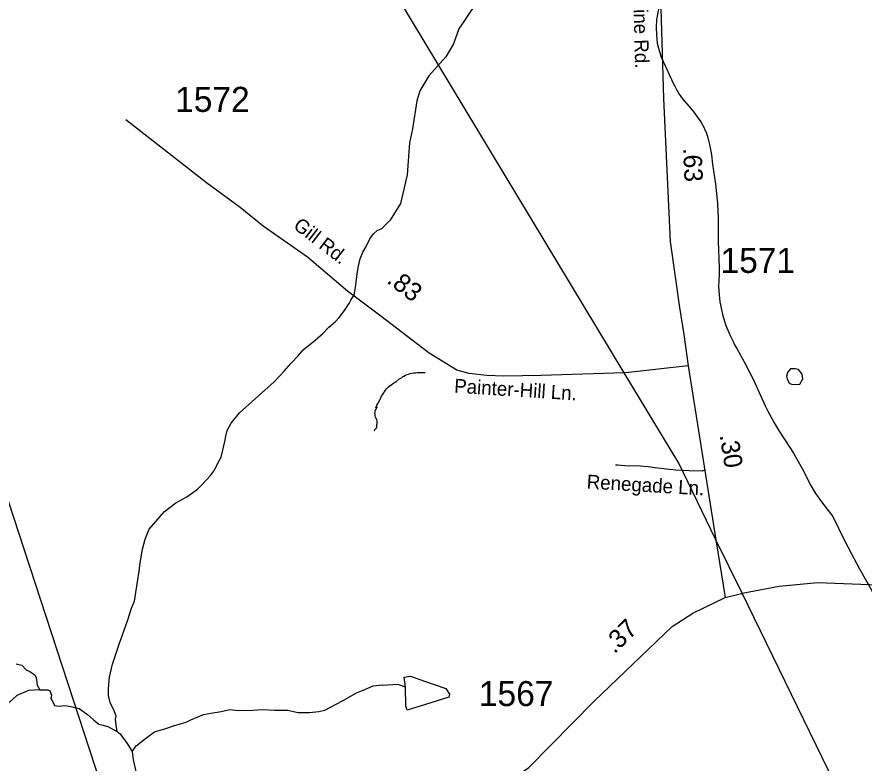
# Model space of a CAD drawing. Extents: x 1950930 to 2061844, y 904556 to 1017002.
# Drawn here: x 2034415 to 2040162, y 946097 to 951158 of the extents above; entities that cross this region are included whole.
import ezdxf

# ---------------------------------------------------------------- set-up
doc = ezdxf.new("R2010")
doc.units = 0
for name, color, linetype in [('Exist Hydrographic Creek Single Shore', 7, 'Continuous'), ('Exist Hydrographic Misc Water Feature', 7, 'Continuous'), ('Exist Road Non-System Type 51', 7, 'Continuous'), ('Exist Road Non-System Type 51 Label', 7, 'Continuous'), ('Exist Road Primary US Structure Standard Bridge CELL', 7, 'Continuous'), ('Exist Road Secondary Structure Standard Bridge Number Label', 7, 'Continuous'), ('Exist Road Secondary Type 41 Attributed', 7, 'Continuous'), ('Exist Road Secondary Type 51 Attributed', 7, 'Continuous'), ('Exist Road Secondary Type 51 Label', 7, 'Continuous'), ('Exist Road Secondary Type 51 Number Label', 7, 'Continuous'), ('Exist Utilities Electrical Transmission Line', 7, 'Continuous')]:
    doc.layers.add(name, color=color, linetype=linetype)

msp = doc.modelspace()

# ---------------------------------------------------------------- linework, layer by layer
at = {"layer": 'Exist Hydrographic Creek Single Shore'}
for points in [[(2037642.8, 951474.4), (2037622.8, 951412.5), (2037531.2, 951252.2), (2037411.4, 951077.8), (2037375.5, 950975.9), (2037323.8, 950887.7), (2037209.9, 950757.5), (2037148, 950655.4), (2037128.3, 950589.5), (2037098.8, 950399.5), (2037078.7, 950303.4), (2037061.1, 950087.2), (2037015.7, 949891.2), (2036945.8, 949779.1), (2036889.8, 949722.8)], [(2039134.1, 950160.1), (2039152.7, 950023.2), (2039161.8, 949937.3)], [(2035094.9, 946310.7), (2035087, 946354.5), (2035082.9, 946394.6), (2035086.9, 946414.6), (2035074.9, 946450.6), (2035046.8, 946506.6), (2035035, 946554.5), (2035034.7, 946602.4), (2035042.8, 946678.7), (2035062.7, 946766.5), (2035108.8, 946902.4), (2035142.7, 946998.5), (2035166.4, 947068.6), (2035192.7, 947146.5), (2035212.4, 947194.6), (2035220.5, 947254.5), (2035244.5, 947398.8), (2035250.2, 947454.7), (2035266.3, 947548.6), (2035284.4, 947614.8), (2035312.4, 947682.8), (2035416.3, 947802.8), (2035492, 947862.9), (2035568, 947903), (2035640, 947955), (2035672.1, 947986.8), (2035702, 948019), (2035728.2, 948047), (2035748.1, 948074.8), (2035766.2, 948106.9), (2035779.9, 948134.9), (2035800, 948170.9), (2035811.8, 948218.9), (2035823.9, 948279), (2035831.8, 948315), (2035839.9, 948353.2), (2035867.8, 948403.1), (2035923.7, 948471.2), (2036053.7, 948587.3), (2036159.8, 948683.3), (2036227.5, 948755.4), (2036271.6, 948807.3), (2036321.6, 948859.4), (2036355.6, 948899.4), (2036437.6, 948965.3), (2036489.4, 949009.5), (2036531.4, 949053.6), (2036573.5, 949089.5), (2036601.3, 949119.4), (2036637.4, 949165.6), (2036669.5, 949213.5), (2036679.2, 949237.6), (2036701.3, 949273.6), (2036711.2, 949321.6), (2036721.3, 949397.5), (2036729.4, 949457.7), (2036743.1, 949517.5), (2036761.1, 949561.8), (2036783.2, 949599.7), (2036809.3, 949653.6), (2036833.2, 949685.6), (2036859, 949709.7), (2036889.2, 949723.8)], [(2039806.7, 947968.7), (2039831.7, 947926), (2039851.8, 947898.1)], [(2034408.8, 946770.2), (2034448.6, 946760.2), (2034476.8, 946728.1), (2034502.9, 946718.1), (2034536.8, 946694.4), (2034544.9, 946674.2), (2034549, 946646.2), (2034552.8, 946626.1), (2034568.9, 946594.3)], [(2034568.9, 946594.3), (2034581, 946594.4), (2034625, 946594.5), (2034637, 946586.3), (2034648.9, 946558.2), (2034644.8, 946534.3), (2034650.7, 946522.4), (2034660.9, 946506.4), (2034669, 946486.2), (2034700.8, 946482.3), (2034737, 946486.5), (2034769, 946482.5), (2034837, 946466.3), (2034892.9, 946426.5), (2034934.8, 946390.5), (2034970.9, 946360.5), (2034999, 946354.4), (2035034.9, 946342.5), (2035057, 946330.5), (2035094.9, 946310.7)], [(2035094.9, 946310.7), (2035115, 946294.5), (2035135.1, 946266.6), (2035157.1, 946236.6), (2035195.2, 946174.7)], [(2035195.2, 946174.7), (2035203.2, 946118.5), (2035223, 946030.8)]]:
    msp.add_lwpolyline(points, dxfattribs=at)
at = {"layer": 'Exist Hydrographic Misc Water Feature'}
for p, q in [((2038800.5, 950850.6), (2038804.6, 950841)), ((2039657.4, 948237.1), (2039682.6, 948198.6)), ((2039799.3, 947982.8), (2039806.7, 947968.7))]:
    msp.add_line(p, q, dxfattribs=at)
for points in [[(2038774, 951248.8), (2038753.5, 951138.3), (2038750.6, 951088.8)], [(2038774, 951248.8), (2038753.5, 951138.3), (2038750.6, 951088.8)], [(2038750.6, 951088.8), (2038752.7, 951034.5), (2038758.4, 950980.4), (2038767, 950946.1)], [(2038750.6, 951088.8), (2038752.7, 951034.5), (2038758.4, 950980.4), (2038767, 950946.1)], [(2038767, 950946.1), (2038770.7, 950931.1), (2038775.4, 950916.2)], [(2038767, 950946.1), (2038770.7, 950931.1), (2038775.4, 950916.2)], [(2038775.4, 950916.2), (2038785.7, 950885.4), (2038800.5, 950850.6)], [(2038775.4, 950916.2), (2038785.7, 950885.4), (2038800.5, 950850.6)], [(2038804.6, 950841), (2038867.7, 950707.4), (2038877.6, 950687.8)], [(2038804.6, 950841), (2038867.7, 950707.4), (2038877.6, 950687.8)], [(2038877.6, 950687.8), (2038888.4, 950666.5), (2038906.5, 950634.5), (2038930.7, 950602.8), (2038973.9, 950551.6)], [(2038877.6, 950687.8), (2038888.4, 950666.5), (2038906.5, 950634.5), (2038930.7, 950602.8), (2038973.9, 950551.6)], [(2038973.9, 950551.6), (2038997.5, 950523.8), (2039007, 950511.3)], [(2038973.9, 950551.6), (2038997.5, 950523.8), (2039007, 950511.3)], [(2039007, 950511.3), (2039030.5, 950480.5), (2039054.5, 950445.7), (2039065.2, 950426.4)], [(2039007, 950511.3), (2039030.5, 950480.5), (2039054.5, 950445.7), (2039065.2, 950426.4)], [(2039065.2, 950426.4), (2039073.6, 950411.1), (2039081.6, 950392.8)], [(2039065.2, 950426.4), (2039073.6, 950411.1), (2039081.6, 950392.8)], [(2039081.6, 950392.8), (2039089.4, 950375.4), (2039102.3, 950338.5), (2039115.6, 950282.6), (2039125.7, 950222.3), (2039134.1, 950160.1)], [(2039081.6, 950392.8), (2039089.4, 950375.4), (2039102.3, 950338.5), (2039115.6, 950282.6), (2039125.7, 950222.3), (2039134.1, 950160.1)], [(2039134.1, 950160.1), (2039152.7, 950023.2), (2039161.8, 949937.3)], [(2039161.8, 949937.3), (2039166.7, 949892.6), (2039169.8, 949835)], [(2039161.8, 949937.3), (2039166.7, 949892.6), (2039169.8, 949835)], [(2039169.8, 949835), (2039171.6, 949802.8), (2039171.8, 949768.5)], [(2039169.8, 949835), (2039171.6, 949802.8), (2039171.8, 949768.5)], [(2039171.8, 949768.5), (2039172.4, 949636.7), (2039178.4, 949455.5), (2039178.4, 949412.2), (2039176.3, 949367.1)], [(2039171.8, 949768.5), (2039172.4, 949636.7), (2039178.4, 949455.5), (2039178.4, 949412.2), (2039176.3, 949367.1)], [(2039176.3, 949367.1), (2039174.9, 949331.9), (2039177.6, 949272.5), (2039184.1, 949224.5)], [(2039176.3, 949367.1), (2039174.9, 949331.9), (2039177.6, 949272.5), (2039184.1, 949224.5)], [(2039184.1, 949224.5), (2039186.6, 949205.9), (2039200.5, 949138.5), (2039224.7, 949064.3), (2039252.6, 948996.6), (2039275.6, 948950.7)], [(2039184.1, 949224.5), (2039186.6, 949205.9), (2039200.5, 949138.5), (2039224.7, 949064.3), (2039252.6, 948996.6), (2039275.6, 948950.7)], [(2039275.6, 948950.7), (2039283.8, 948934.7), (2039298.1, 948908.5)], [(2039275.6, 948950.7), (2039283.8, 948934.7), (2039298.1, 948908.5)], [(2039298.1, 948908.5), (2039348.6, 948817.7), (2039384.5, 948748.9), (2039401.7, 948714.3)], [(2039298.1, 948908.5), (2039348.6, 948817.7), (2039384.5, 948748.9), (2039401.7, 948714.3)], [(2039693.8, 948770.2), (2039661.7, 948770.2), (2039641.8, 948746), (2039635.7, 948722.1), (2039639.9, 948702)], [(2039745.9, 948702.1), (2039741.6, 948734.1), (2039717.7, 948766.1), (2039693.8, 948770.2)], [(2039401.7, 948714.3), (2039417.9, 948681.4), (2039460.7, 948586.5)], [(2039401.7, 948714.3), (2039417.9, 948681.4), (2039460.7, 948586.5)], [(2039639.9, 948702), (2039653.8, 948673.9), (2039673.9, 948663.9), (2039725.8, 948666.1), (2039745.9, 948702.1)], [(2039460.7, 948586.5), (2039490.7, 948520.5), (2039508.9, 948483.9)], [(2039460.7, 948586.5), (2039490.7, 948520.5), (2039508.9, 948483.9)], [(2039508.9, 948483.9), (2039519.6, 948463), (2039550.8, 948404.6), (2039571.5, 948370.2)], [(2039508.9, 948483.9), (2039519.6, 948463), (2039550.8, 948404.6), (2039571.5, 948370.2)], [(2039571.5, 948370.2), (2039584.6, 948348.6), (2039657.4, 948237.1)], [(2039571.5, 948370.2), (2039584.6, 948348.6), (2039657.4, 948237.1)], [(2039682.6, 948198.6), (2039715.6, 948142.8), (2039749.9, 948079.7), (2039799.3, 947982.8)], [(2039682.6, 948198.6), (2039715.6, 948142.8), (2039749.9, 948079.7), (2039799.3, 947982.8)], [(2039806.7, 947968.7), (2039831.7, 947926), (2039851.8, 947898.1)], [(2039851.8, 947898.1), (2039866.5, 947877.2), (2039896.3, 947838.9)], [(2039851.8, 947898.1), (2039866.5, 947877.2), (2039896.3, 947838.9)], [(2039896.3, 947838.9), (2039950.4, 947768.9), (2040029.5, 947605.9)], [(2039896.3, 947838.9), (2039950.4, 947768.9), (2040029.5, 947605.9)], [(2040029.5, 947605.9), (2040075.7, 947515.6), (2040130.6, 947414.8), (2040217.6, 947263.1), (2040251.6, 947187.6), (2040281.6, 947128.7)], [(2037051.7, 946611.1), (2037041.6, 946678.9), (2037083.5, 946685.3), (2037185.8, 946649.4)], [(2035195.2, 946174.7), (2035223.2, 946214.5), (2035286.9, 946262.8), (2035346.9, 946308.8), (2035425.2, 946330.8), (2035483, 946350.9), (2035562.9, 946374.8), (2035595.1, 946390.9), (2035680.8, 946426.9), (2035730.9, 946435), (2035799, 946447.1), (2035859, 946459), (2035915, 946452.9), (2036014.8, 946455.1), (2036082.8, 946459.2), (2036162.8, 946455.3), (2036249.1, 946455.1), (2036322.9, 946439.2), (2036399.1, 946439.2), (2036462.9, 946447.4), (2036503.1, 946455.5), (2036542.9, 946475.3), (2036622.9, 946519.6), (2036722.8, 946575.6), (2036758.9, 946589.6), (2036830.7, 946619.6), (2036892.9, 946627.5)], [(2037051.7, 946611.1), (2036999.6, 946628.9), (2036893.8, 946622.9)], [(2037185.8, 946493.5), (2037061.9, 946455), (2037054, 946483.1), (2037051.7, 946611.1)], [(2037185.8, 946649.4), (2037323.6, 946601.6), (2037349.7, 946563.6), (2037345.7, 946543.7), (2037185.8, 946493.5)], [(2034568.9, 946594.3), (2034493, 946588.3), (2034412.8, 946554.2), (2034336.9, 946484.3), (2034305.1, 946468.2), (2034267.1, 946440.1), (2034228.8, 946400.2), (2034185.1, 946364), (2034133.1, 946311.9), (2034105.2, 946276.1)]]:
    msp.add_lwpolyline(points, dxfattribs=at)
at = {"layer": 'Exist Road Non-System Type 51'}
for points in [[(2036838.5, 948351.8), (2036839, 948352.4), (2036839.9, 948353.1), (2036840.4, 948353.6), (2036841.4, 948354.9), (2036842.4, 948356.1), (2036842.9, 948357.3), (2036843.4, 948358.5), (2036843.9, 948359.8), (2036845.4, 948360.9), (2036846.8, 948362.8), (2036848.2, 948364), (2036849.2, 948365.2), (2036850.8, 948366.4), (2036852.1, 948368.2), (2036854.1, 948370.1), (2036855.1, 948371.9), (2036855.1, 948374.3), (2036855.1, 948377.3), (2036855.6, 948381.6), (2036856.6, 948386.4), (2036857, 948392.5), (2036858, 948400.4), (2036859, 948409.5), (2036858.5, 948418.6), (2036856.5, 948426.5), (2036852.6, 948434.4), (2036848.1, 948442.9), (2036845.2, 948451.4), (2036843.8, 948459.9), (2036843.2, 948468.4), (2036844.2, 948476.2), (2036845.6, 948483.5), (2036848.1, 948490.8), (2036851, 948497.5), (2036853.5, 948504.2), (2036855.5, 948510.2), (2036857.4, 948513.2), (2036857.9, 948513.9), (2036857.9, 948513.2), (2036858.4, 948512.7), (2036858.4, 948511.4), (2036857.9, 948510.2), (2036856.9, 948509), (2036855.9, 948507.8), (2036854.5, 948507.2), (2036853, 948506.6), (2036852, 948506), (2036850.5, 948505.4), (2036849.1, 948505.4), (2036848.6, 948506), (2036849.5, 948508.4), (2036851, 948512.6), (2036853.5, 948518.1), (2036856.4, 948524.2), (2036859.9, 948530.9), (2036864.2, 948538.1), (2036869.1, 948546.1), (2036873.5, 948554.6), (2036878, 948564.2), (2036882.9, 948574), (2036888.2, 948584.3), (2036894.1, 948595.2), (2036901, 948604.9), (2036907.9, 948615.2), (2036915.6, 948625.6), (2036922.5, 948634.1), (2036928.9, 948641.4), (2036936.2, 948648.1), (2036944.6, 948655.4), (2036953.4, 948662.1), (2036962.2, 948668.8), (2036971.1, 948674.8), (2036977.9, 948679.7), (2036982.4, 948682.1), (2036985.2, 948683.3), (2036987.2, 948683.9), (2036988.8, 948685.2), (2036989.8, 948686.4), (2036990.6, 948687.6), (2036993.1, 948690), (2036998.5, 948694.2), (2037005.9, 948699.8), (2037014.8, 948705.2), (2037022.5, 948710.7), (2037030.9, 948715.6), (2037040.2, 948721.6), (2037050, 948727.1), (2037060.9, 948732), (2037071.6, 948735.6), (2037083.4, 948738.7), (2037094.6, 948741.1), (2037106.5, 948742.9), (2037118.8, 948743.6), (2037130.5, 948744.8), (2037142.8, 948744.8), (2037153.6, 948745.4), (2037164.4, 948745.4), (2037175.1, 948746.1), (2037184.5, 948746.1)], [(2039079.8, 948082.5), (2039063.5, 948076.4), (2038974.6, 948078.4), (2038883.8, 948083.4), (2038820.5, 948089.3), (2038743.5, 948100.2), (2038698, 948106.1), (2038668.4, 948109.1), (2038622.9, 948112), (2038560.8, 948111), (2038491.6, 948116.9), (2038475, 948117.7)]]:
    msp.add_lwpolyline(points, dxfattribs=at)
at = {"layer": 'Exist Road Secondary Structure Standard Bridge Number Label'}
msp.add_line((2034995, 945919.6), (2034018.9, 948905.5), dxfattribs=at)
at = {"layer": 'Exist Road Secondary Type 41 Attributed'}
msp.add_lwpolyline([(2038969, 948791.1), (2038563.3, 948745.3), (2038534.1, 948744.4), (2037971.4, 948726.3), (2037716.7, 948720.2), (2037602.3, 948726.3), (2037482, 948738.3), (2037397.8, 948762.4), (2037211.2, 948876.8), (2036874.3, 949135.8), (2036657.6, 949298.4), (2036386.9, 949527.3), (2036086, 949738), (2035929.5, 949864.5), (2035700.9, 950033.1), (2035153.3, 950460.7)], dxfattribs=at)
at = {"layer": 'Exist Road Secondary Type 51 Attributed'}
for points in [[(2038663.9, 952113.6), (2038695.8, 952031.2), (2038754.6, 951842.2), (2038769.7, 951676.6), (2038801.6, 950605.3), (2038846.4, 949633.5), (2038909.6, 949186.3), (2038939.6, 949004.1), (2038969, 948791.1)], [(2038969, 948791.1), (2039157.1, 947611.6), (2039219.4, 947220.7)], [(2039219.4, 947220.7), (2039330.8, 947247.8), (2039334.1, 947248.4), (2039585, 947296), (2039845.9, 947321.8), (2040491.9, 947297), (2042493.2, 947216.6), (2042888.5, 947229.7), (2043082.6, 947234.2), (2044208.6, 947100.9)], [(2037740.7, 945969.6), (2037885.1, 946064.4), (2038331.5, 946516.6), (2038860.5, 947024), (2039000.2, 947114.1), (2039219.4, 947220.7)]]:
    msp.add_lwpolyline(points, dxfattribs=at)
at = {"layer": 'Exist Utilities Electrical Transmission Line'}
for p, q in [((2038534.1, 948744.4), (2036886.1, 951478.2)), ((2039334.1, 947248.4), (2039157.1, 947611.6)), ((2040784.8, 944271.6), (2039334.1, 947248.4))]:
    msp.add_line(p, q, dxfattribs=at)
msp.add_lwpolyline([(2039157.1, 947611.6), (2038904.4, 948130.1), (2038534.1, 948744.4)], dxfattribs=at)

# ---------------------------------------------------------------- texts
at = {"layer": 'Exist Road Non-System Type 51 Label'}
for s, rotation, p in [('Painter-Hill Ln.', 356.37266, (2037378.8, 948609.2)), ('Renegade Ln.', 356.65105, (2038277.9, 947958.8))]:
    msp.add_text(s, height=95, rotation=rotation, dxfattribs=at).set_placement(p)
at = {"layer": 'Exist Road Primary US Structure Standard Bridge CELL'}
for s, rotation, p in [('.63', 272.63692, (2038933.7, 950268.2)), ('.83', 322.4571, (2036917.6, 949359.4)), ('.30', 279.06224, (2039181.3, 948320.3)), ('.37', 43.80234, (2038467.2, 946833.3))]:
    msp.add_text(s, height=125, rotation=rotation, dxfattribs=at).set_placement(p)
at = {"layer": 'Exist Road Secondary Type 51 Label'}
for s, rotation, p in [('Tingen Mine Rd.', 271.70886, (2038581.8, 951738.6)), ('Gill Rd.', 322.43549, (2036282.8, 949728.8))]:
    msp.add_text(s, height=95, rotation=rotation, dxfattribs=at).set_placement(p)
at = {"layer": 'Exist Road Secondary Type 51 Number Label'}
for s, p in [('1572', (2035487.7, 950513.6)), ('1571', (2039187.8, 949421.5)), ('1567', (2037548.4, 946482.9))]:
    msp.add_text(s, height=170, dxfattribs=at).set_placement(p)

doc.saveas('drawing.dxf')
